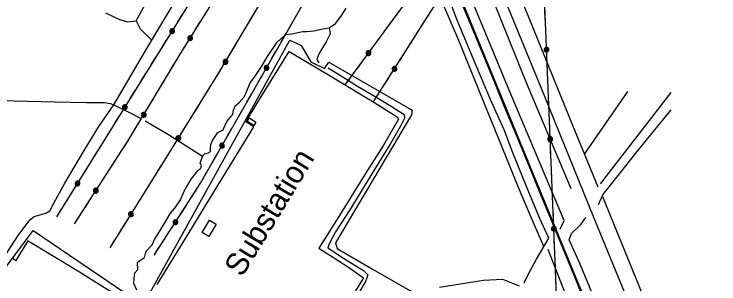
# Model space of a CAD drawing. Extents: x 3329332 to 3367211, y 631066 to 656469.
# Drawn here: x 3349570 to 3352194, y 646835 to 647841 of the extents above; entities that cross this region are included whole.
import ezdxf

# ---------------------------------------------------------------- set-up
doc = ezdxf.new("R2010")
doc.units = 0
for name, color, linetype in [('V-BLDG-OTLN', 7, 'Continuous'), ('V-RAIL-TRAK', 7, 'Continuous'), ('V-ROAD-CNTR', 7, 'Continuous'), ('V-SITE-OTLN', 7, 'Continuous'), ('V-SITE-OTLN-IDEN', 7, 'Continuous'), ('V-TOPO-SHOR', 7, 'Continuous'), ('V-UTIL-LINE', 7, 'Continuous')]:
    doc.layers.add(name, color=color, linetype=linetype)

msp = doc.modelspace()

# ---------------------------------------------------------------- linework, layer by layer
at = {"layer": 'V-BLDG-OTLN'}
for points in [[(3350446, 647453.9), (3350470.6, 647438.1), (3350462.4, 647425.2), (3350437.7, 647441)], [(3350270.7, 647026.4), (3350297.8, 647072.5), (3350322.7, 647057.8), (3350295.5, 647011.8)]]:
    msp.add_lwpolyline(points, close=True, dxfattribs=at)
at = {"layer": 'V-RAIL-TRAK'}
msp.add_lwpolyline([(3352215.7, 645501), (3352177.7, 645593.8), (3352134.5, 645699.9), (3352097.9, 645786.4), (3352047.7, 645910.9), (3352005.3, 646013.1), (3351968.6, 646103.9), (3351941.5, 646169), (3351911.9, 646239.3), (3351869.7, 646343.7), (3351833.6, 646431.2), (3351781.9, 646559.5), (3351742.7, 646653.5), (3351696.6, 646764.9), (3351658.6, 646857.6), (3351622.5, 646945.2), (3351576.7, 647056.8), (3351530.9, 647167.5), (3351496.1, 647253.4), (3351441.3, 647386.3), (3351395.5, 647495.7), (3351357.3, 647590.7), (3351307.5, 647711), (3351231, 647898.5)], dxfattribs=at)
at = {"layer": 'V-ROAD-CNTR'}
for points in [[(3350055.8, 651140.1), (3350440.1, 650230.7), (3350657.6, 649703.2), (3351013.6, 648831.3), (3351205.9, 648365.5), (3351409.9, 647864.4), (3351543.9, 647537.5), (3351727.1, 647084.5), (3351868.7, 646739.5), (3352018.3, 646380), (3352260.8, 645783.7), (3352611.2, 644939.6), (3352855.7, 644340.9), (3353071.6, 643816), (3353365, 643105.6), (3353609, 642507.1), (3353763.8, 642127.3), (3353961.4, 641646.4), (3354215.3, 641035.3)], [(3349932.6, 651050.5), (3350283.7, 650214.4), (3350591.5, 649465.9), (3350897.3, 648721.3), (3351095, 648236), (3351427.6, 647425.4), (3351649.7, 646885.6), (3351805.6, 646510.6), (3351997.4, 646041.9), (3352187.7, 645566), (3352363.9, 645133.8), (3352574.7, 644627.6), (3352794.9, 644090.5), (3353015.5, 643552.8), (3353189.8, 643129.1), (3353379.8, 642671), (3353592.3, 642161.2), (3353746.1, 641783.8), (3353947.8, 641281.9), (3354155.1, 640782.9)]]:
    msp.add_lwpolyline(points, dxfattribs=at)
at = {"layer": 'V-SITE-OTLN'}
for points in [[(3349479.4, 646817.1), (3349641.2, 647033.8), (3350051, 646756.3), (3350596.6, 647743.4), (3350638.9, 647724.4), (3350674.5, 647663), (3350725.9, 647637.8), (3350741.5, 647661.9), (3351052.3, 647483.4), (3351049, 647465.1), (3350767.3, 646988.5), (3350773, 646967.1), (3350907.1, 646888.5), (3351086.8, 646785.3)], [(3350103, 646832.9), (3350208.3, 647004.1), (3350314.8, 647179.2), (3350415.3, 647344.1), (3350463.2, 647421.1), (3350433.5, 647440), (3350504.5, 647557.5), (3350593.8, 647701.9), (3350734.2, 647619), (3350903.6, 647516.1), (3350996.6, 647458.1), (3351001.1, 647448.8), (3350945.4, 647351.8), (3350875.7, 647243.5), (3350785.8, 647095.7), (3350704.2, 646968), (3350811.4, 646899.4), (3350871.3, 646858.2), (3350785.5, 646719)], [(3349564.8, 646930.8), (3349577.5, 646922.6), (3349576.8, 646921.4), (3349578.5, 646921.9), (3349577.5, 646922.6), (3349622.9, 646995.5), (3349804.3, 646886.1), (3349980.6, 646776.1)], [(3351154.2, 646822.5), (3351317, 646848.5), (3351388.6, 646852.1), (3351450.3, 646827.3)]]:
    msp.add_lwpolyline(points, dxfattribs=at)
at = {"layer": 'V-TOPO-SHOR'}
for p, q in [((3351693.8, 647318.3), (3351854.9, 647552.4)), ((3351753.5, 647207.9), (3352016.4, 647548.5)), ((3351665.2, 646687), (3351558.4, 646963.1))]:
    msp.add_line(p, q, dxfattribs=at)
for points in [[(3351217.5, 648509.8), (3351221.9, 648450.3), (3351426.9, 647974.6), (3351648.9, 647426.6), (3351742.9, 647197.3)], [(3351177.5, 648316.3), (3351280, 648074.2), (3351476.5, 647585.7), (3351643, 647190.7)], [(3351602.9, 647039.7), (3351617.7, 647071.6), (3351412.8, 647558), (3351184.3, 648110.2), (3351109.6, 648286.4)], [(3351468.5, 646839.6), (3351484.3, 646870), (3351515.2, 646927.5), (3351560.4, 647005.2), (3351527.8, 647078.4), (3351486.6, 647177.2), (3351426.5, 647323.6), (3351394.7, 647410.1), (3351347.9, 647513.5), (3351292.6, 647643.8), (3351219.4, 647819.1), (3351133.6, 648046.5), (3351044.2, 648239.8), (3351051.6, 648260.1)], [(3351542.2, 646974), (3351499.8, 647071), (3351448.2, 647194.8), (3351386.8, 647344.4), (3351318.7, 647513.1), (3351265.4, 647644), (3351225.5, 647742.2), (3351171.4, 647870), (3351119.8, 647991.3), (3351118.3, 647995.5), (3351091.1, 648070.1)], [(3349277.4, 646985.7), (3349301.2, 647038.2), (3349339.1, 647136.4), (3349391.5, 647263.1), (3349412, 647310.6), (3349430.5, 647350.5), (3349435, 647355.5), (3349447.2, 647362.3), (3349466.7, 647384.3), (3349479.9, 647410.9), (3349502.8, 647449.4), (3349520.5, 647476.5), (3349515.8, 647504.7), (3349521.2, 647520.5), (3349570.8, 647517.8), (3349720.6, 647514.2), (3349839.8, 647511.6), (3349907.4, 647511.8), (3349927.7, 647507.7), (3349941.3, 647503.4), (3350064.5, 647713.1), (3350082.9, 647743.8), (3350157.5, 647868.4)], [(3349910, 647845.6), (3349963.1, 647821.2), (3349994.2, 647812.4), (3350024.3, 647816.4), (3350057.1, 647873.9)], [(3350027.1, 646811.7), (3350016.6, 646836.7), (3350016.9, 646856.5), (3350019.8, 646876.2), (3350031.5, 646888.8), (3350030, 646914.3), (3350037.7, 646920.6), (3350055.8, 646933.7), (3350059.8, 646948.3), (3350062.5, 646957.1), (3350083.9, 646981), (3350093.2, 647000), (3350107.6, 647024.6), (3350131.1, 647062.5), (3350152.8, 647098.5), (3350169, 647117.4), (3350189.3, 647148.9), (3350203.8, 647181.2), (3350229.4, 647225.4), (3350253.4, 647255.7), (3350263.8, 647265.1), (3350267.8, 647275.8), (3350262.9, 647286.8), (3350268.9, 647303.2), (3350272.2, 647310.8), (3350281.3, 647321.5), (3350292.8, 647323.9), (3350301.1, 647328.9), (3350302, 647340.3), (3350302.8, 647355), (3350308.1, 647367), (3350327.8, 647398.6), (3350338.7, 647404.8), (3350348.3, 647409.7), (3350357.6, 647431.2), (3350362.9, 647441.4), (3350379.8, 647462.1), (3350384.3, 647466.5), (3350386.4, 647479.2), (3350393.1, 647498.9), (3350408, 647512.1), (3350426.2, 647532.8), (3350437.4, 647558.1), (3350449.3, 647585.4), (3350465.6, 647605.5), (3350489.8, 647643.4), (3350513.4, 647683.2), (3350549.3, 647736.1), (3350573.2, 647757.4), (3350581, 647765), (3350604.6, 647767.8), (3350632.1, 647774.3), (3350645.5, 647776), (3350660.2, 647776.4), (3350685.7, 647778.6), (3350713.9, 647784.5), (3350743.3, 647789.8), (3350767.1, 647806.6), (3350789.9, 647836.9), (3350806.9, 647863.4)], [(3350024.3, 647816.4), (3350039.7, 647786.2), (3350082.9, 647743.8)], [(3350743.3, 647789.8), (3350747.4, 647767.4), (3350731.6, 647738.3), (3350712.6, 647704.8), (3350702.8, 647687.1), (3350697.4, 647671.3), (3350704.9, 647659.1)], [(3350739, 647640.7), (3350781.9, 647614.5), (3350848.9, 647572.6), (3350913.9, 647534), (3350973.3, 647497.3), (3351022.5, 647466.6), (3351023.6, 647453.2), (3351008.4, 647422.8), (3350970.4, 647356.5), (3350911.5, 647261.8), (3350819.8, 647111.5), (3350766.3, 647029.5), (3350742.6, 646984.6), (3350738.5, 646969.3), (3350795.9, 646931.4), (3350870.4, 646885), (3350886.8, 646869.4), (3350879.4, 646846.6), (3350849.2, 646793.5)], [(3349467.9, 646838.9), (3349504.4, 646891.9), (3349585.5, 647015.6), (3349628.5, 647074.2), (3349645.2, 647086), (3349670.8, 647093.3), (3349691.4, 647100.6), (3349703, 647108), (3349719.4, 647138.4), (3349758.8, 647211.1), (3349831.5, 647332.3), (3349885.2, 647421.4), (3349941.3, 647503.4), (3350004.6, 647471.1), (3350043.8, 647451.4)], [(3351745.1, 647131.4), (3351762.1, 647167.5), (3351889.3, 647329.3), (3352016.5, 647484.7)], [(3350058.3, 647443.5), (3350144.8, 647391.7), (3350272.2, 647310.8)], [(3351760, 647161.2), (3351924.4, 646757.6), (3351984.2, 646623.8)], [(3351918.4, 646540.8), (3351888.7, 646498.3), (3351871.8, 646489.7), (3351859, 646491.8), (3351842, 646506.7), (3351677.5, 646908.1), (3351637, 646999.4), (3351645.4, 647022.8), (3351679.4, 647056.9), (3351698.5, 647082.4)]]:
    msp.add_lwpolyline(points, dxfattribs=at)
at = {"layer": 'V-UTIL-LINE'}
for points in [[(3350803.2, 647577.3), (3351044.7, 647907.8), (3351429.3, 648520.6), (3352109.5, 649575.8), (3352428.9, 650260.2), (3352998.4, 651076.2), (3353488.1, 651828.6), (3353894.5, 652441.8), (3354282, 653038.9), (3354772.4, 653789.6), (3355571.2, 654368.9), (3355999.9, 654674.7)], [(3350907.4, 647512.6), (3351123.8, 647854.3), (3351520.9, 648463.4), (3352203.2, 649518), (3352530.5, 650189.6), (3353068.7, 651025.4), (3353558.4, 651771), (3353953.6, 652384.6), (3354349.4, 652988.5), (3354829.6, 653717.3), (3355620.1, 654289.6), (3356151.7, 654675)], [(3349927.8, 646969.9), (3350125, 647287), (3350329.1, 647615.8), (3350714.4, 648266.2), (3350899.5, 648464.2), (3351050, 648973.5), (3351196.9, 649209.5)], [(3350091.3, 646941.6), (3350264.4, 647210.4), (3350453.6, 647542.6), (3350647.9, 647882.2), (3350819.7, 648131.1), (3351174, 648692.6), (3351091.4, 648931.7), (3351265.3, 649161.5)], [(3349729.1, 647084.9), (3349905.3, 647369.1), (3350729, 648698.7)], [(3349795.7, 647059.1), (3349997.5, 647373.4), (3350188.4, 647691.7), (3350816, 648697.8)], [(3349401.1, 643637.6), (3351602, 646486.1), (3351521.7, 648457.8)], [(3350452.2, 647823.7), (3350469.6, 647852.9)], [(3351547.6, 647821.2), (3351546.2, 647855.2)], [(3350178.9, 647810.8), (3350196.8, 647839.7)], [(3350602.6, 647803), (3350619.5, 647832.5)], [(3350246.2, 647784.5), (3350264.2, 647813.3)], [(3350956.6, 647787.2), (3350976.7, 647814.7)], [(3351086.1, 647794.7), (3351104.3, 647823.4)], [(3350158.4, 647777.6), (3350155.5, 647777.5), (3350156.9, 647775.7), (3350159.7, 647775.9), (3350160.9, 647778.5), (3350158.1, 647780.4), (3350153.5, 647779.5), (3350153, 647775.2), (3350156.3, 647771.7), (3350160.8, 647772.5), (3350163.9, 647775.7), (3350163.3, 647780.5), (3350158.8, 647783.6), (3350150.7, 647782.4), (3350149.5, 647779.1), (3350149.6, 647775.6), (3350151.1, 647772.4), (3350153.6, 647770), (3350156.9, 647768.8), (3350160.4, 647768.9), (3350163.6, 647770.3), (3350166, 647772.9), (3350167.3, 647776.2), (3350167.1, 647779.7), (3350165.7, 647782.9), (3350163.1, 647785.3), (3350159.8, 647786.5), (3350156.3, 647786.4), (3350153.1, 647784.9), (3350150.7, 647782.4)], [(3350414.5, 647760), (3350431.9, 647789.3)], [(3351550.6, 647747.3), (3351549.2, 647781.3)], [(3350225.6, 647751.4), (3350222.7, 647751.2), (3350224.2, 647749.4), (3350226.9, 647749.6), (3350228.2, 647752.2), (3350225.4, 647754.2), (3350220.8, 647753.2), (3350220.2, 647749), (3350223.5, 647745.4), (3350228, 647746.2), (3350231.2, 647749.4), (3350230.5, 647754.2), (3350226, 647757.4), (3350218, 647756.1), (3350216.7, 647752.8), (3350216.8, 647749.3), (3350218.3, 647746.1), (3350220.8, 647743.7), (3350224.1, 647742.5), (3350227.6, 647742.6), (3350230.8, 647744), (3350233.2, 647746.6), (3350234.5, 647749.9), (3350234.4, 647753.4), (3350232.9, 647756.6), (3350230.4, 647759), (3350227.1, 647760.2), (3350223.6, 647760.1), (3350220.4, 647758.7), (3350218, 647756.1)], [(3350565.9, 647738.8), (3350582.8, 647768.3)], [(3350912.9, 647727.4), (3350933, 647754.9)], [(3351046.5, 647732.2), (3351064.7, 647760.9)], [(3350119.9, 647715.6), (3350137.8, 647744.5)], [(3350376.8, 647696.3), (3350394.1, 647725.6)], [(3350187, 647689.4), (3350188.4, 647691.7), (3350205, 647718.3)], [(3350529.1, 647674.5), (3350546, 647704.1)], [(3350889.9, 647696), (3350887.1, 647696), (3350888.3, 647694.1), (3350891.1, 647694.1), (3350892.5, 647696.6), (3350889.9, 647698.8), (3350885.3, 647698.2), (3350884.4, 647694), (3350887.4, 647690.2), (3350892, 647690.6), (3350895.3, 647693.6), (3350895, 647698.4), (3350890.8, 647701.9), (3350882.7, 647701.3), (3350881.2, 647698.1), (3350881, 647694.6), (3350882.3, 647691.3), (3350884.6, 647688.7), (3350887.8, 647687.2), (3350891.3, 647687.1), (3350894.6, 647688.3), (3350897.2, 647690.6), (3350898.7, 647693.8), (3350898.8, 647697.3), (3350897.6, 647700.6), (3350895.2, 647703.2), (3350892.1, 647704.7), (3350888.6, 647704.8), (3350885.3, 647703.6), (3350882.7, 647701.3)], [(3351007, 647669.7), (3351025.1, 647698.4)], [(3351552.2, 647708.4), (3351549.9, 647706.6), (3351552.1, 647705.9), (3351554.3, 647707.6), (3351553.8, 647710.5), (3351550.4, 647710.5), (3351547.2, 647707.2), (3351549.1, 647703.4), (3351553.8, 647702.3), (3351557.1, 647705.5), (3351557.9, 647709.9), (3351554.7, 647713.5), (3351549.2, 647713.6), (3351543.2, 647708), (3351544, 647704.6), (3351546.1, 647701.7), (3351549.1, 647699.9), (3351552.6, 647699.4), (3351556, 647700.2), (3351558.8, 647702.3), (3351560.7, 647705.3), (3351561.2, 647708.7), (3351560.4, 647712.1), (3351558.3, 647715), (3351555.3, 647716.8), (3351551.8, 647717.3), (3351548.4, 647716.5), (3351545.6, 647714.5), (3351543.8, 647711.5), (3351543.2, 647708)], [(3350081, 647652.7), (3350098.9, 647681.6)], [(3350356.9, 647662.8), (3350354.1, 647662.6), (3350355.5, 647660.8), (3350358.3, 647661), (3350359.5, 647663.7), (3350356.6, 647665.6), (3350352.1, 647664.5), (3350351.6, 647660.3), (3350355, 647656.8), (3350359.5, 647657.7), (3350362.5, 647661), (3350361.8, 647665.7), (3350357.2, 647668.8), (3350349.2, 647667.4), (3350348, 647664.1), (3350348.2, 647660.6), (3350349.7, 647657.4), (3350352.4, 647655), (3350355.7, 647653.9), (3350359.2, 647654.1), (3350362.3, 647655.6), (3350364.7, 647658.2), (3350365.9, 647661.5), (3350365.7, 647665), (3350364.1, 647668.2), (3350361.5, 647670.5), (3350358.2, 647671.7), (3350354.7, 647671.5), (3350351.5, 647670), (3350349.2, 647667.4)], [(3351555.2, 647635.4), (3351553.8, 647669.4)], [(3350148.9, 647625.9), (3350166.4, 647655.1)], [(3350509.8, 647640.7), (3350506.9, 647640.4), (3350508.4, 647638.7), (3350511.1, 647639), (3350512.3, 647641.7), (3350509.4, 647643.5), (3350504.9, 647642.4), (3350504.5, 647638.1), (3350507.9, 647634.7), (3350512.4, 647635.6), (3350515.4, 647638.9), (3350514.6, 647643.7), (3350509.9, 647646.7), (3350501.9, 647645.2), (3350500.8, 647641.8), (3350501.1, 647638.3), (3350502.6, 647635.2), (3350505.3, 647632.9), (3350508.6, 647631.8), (3350512.1, 647632), (3350515.3, 647633.6), (3350517.6, 647636.2), (3350518.7, 647639.6), (3350518.4, 647643.1), (3350516.9, 647646.2), (3350514.2, 647648.5), (3350510.9, 647649.6), (3350507.4, 647649.4), (3350504.2, 647647.8), (3350501.9, 647645.2)], [(3350846.9, 647637), (3350866.9, 647664.5)], [(3350986.1, 647636.7), (3350983.2, 647636.6), (3350984.6, 647634.8), (3350987.4, 647635), (3350988.6, 647637.6), (3350985.9, 647639.5), (3350981.3, 647638.6), (3350980.7, 647634.4), (3350984, 647630.8), (3350988.5, 647631.6), (3350991.6, 647634.7), (3350991, 647639.5), (3350986.5, 647642.7), (3350978.5, 647641.6), (3350977.2, 647638.3), (3350977.3, 647634.8), (3350978.7, 647631.6), (3350981.3, 647629.1), (3350984.5, 647627.9), (3350988.1, 647628), (3350991.3, 647629.4), (3350993.7, 647631.9), (3350995, 647635.2), (3350994.9, 647638.7), (3350993.4, 647641.9), (3350990.9, 647644.3), (3350987.6, 647645.6), (3350984.1, 647645.5), (3350980.9, 647644.1), (3350978.5, 647641.6)], [(3350042, 647589.8), (3350059.9, 647618.7)], [(3350319.4, 647600.2), (3350329.1, 647615.8), (3350337.1, 647629.2)], [(3350110.9, 647562.5), (3350128.4, 647591.6)], [(3350473.5, 647577.3), (3350490.4, 647606.8)], [(3350803.2, 647577.3), (3350823.3, 647604.7)], [(3350947, 647575.1), (3350965.2, 647603.8)], [(3351558.2, 647561.5), (3351556.8, 647595.4)], [(3350280.4, 647537.3), (3350298.3, 647566.2)], [(3350003, 647526.9), (3350020.9, 647555.8)], [(3350436.8, 647513.1), (3350453.6, 647542.6), (3350453.6, 647542.6)], [(3350907.4, 647512.6), (3350925.6, 647541.3)], [(3350072.8, 647499), (3350090.3, 647528.2)], [(3351561.2, 647487.5), (3351559.8, 647521.5)], [(3349982.5, 647493.7), (3349979.6, 647493.6), (3349981, 647491.7), (3349983.8, 647491.9), (3349985, 647494.6), (3349982.2, 647496.5), (3349977.6, 647495.6), (3349977.1, 647491.3), (3349980.4, 647487.7), (3349984.9, 647488.6), (3349988, 647491.8), (3349987.4, 647496.6), (3349982.9, 647499.7), (3349974.8, 647498.5), (3349973.6, 647495.2), (3349973.7, 647491.7), (3349975.2, 647488.5), (3349977.7, 647486.1), (3349981, 647484.8), (3349984.5, 647485), (3349987.7, 647486.4), (3349990.1, 647489), (3349991.4, 647492.3), (3349991.2, 647495.8), (3349989.8, 647499), (3349987.2, 647501.4), (3349983.9, 647502.6), (3349980.4, 647502.5), (3349977.2, 647501), (3349974.8, 647498.5)], [(3350241.4, 647474.4), (3350259.3, 647503.3)], [(3349944, 647431.7), (3349961.9, 647460.6)], [(3350052.8, 647465.6), (3350049.9, 647465.4), (3350051.3, 647463.6), (3350054.1, 647463.8), (3350055.3, 647466.5), (3350052.5, 647468.4), (3350047.9, 647467.3), (3350047.4, 647463.1), (3350050.8, 647459.6), (3350055.3, 647460.5), (3350058.3, 647463.7), (3350057.6, 647468.5), (3350053.1, 647471.6), (3350045, 647470.2), (3350043.9, 647466.9), (3350044, 647463.4), (3350045.5, 647460.2), (3350048.1, 647457.9), (3350051.4, 647456.7), (3350054.9, 647456.8), (3350058.1, 647458.3), (3350060.5, 647460.9), (3350061.7, 647464.3), (3350061.5, 647467.8), (3350060, 647470.9), (3350057.4, 647473.3), (3350054.1, 647474.5), (3350050.6, 647474.3), (3350047.4, 647472.8), (3350045, 647470.2)], [(3350400.2, 647448.8), (3350417, 647478.3)], [(3350015.2, 647403), (3350032.7, 647432.1)], [(3350202.3, 647411.6), (3350220.3, 647440.4)], [(3351564.2, 647413.6), (3351562.8, 647447.6)], [(3350363.6, 647384.5), (3350380.4, 647414)], [(3349905.1, 647368.8), (3349905.3, 647369.1), (3349923, 647397.7)], [(3350181.8, 647378.4), (3350178.9, 647378.3), (3350180.3, 647376.4), (3350183.1, 647376.7), (3350184.3, 647379.3), (3350181.5, 647381.2), (3350176.9, 647380.3), (3350176.4, 647376), (3350179.7, 647372.5), (3350184.2, 647373.3), (3350187.3, 647376.5), (3350186.7, 647381.3), (3350182.2, 647384.4), (3350174.1, 647383.2), (3350172.9, 647379.9), (3350173, 647376.4), (3350174.5, 647373.2), (3350177, 647370.8), (3350180.3, 647369.5), (3350183.8, 647369.7), (3350187, 647371.1), (3350189.4, 647373.7), (3350190.6, 647377), (3350190.5, 647380.5), (3350189.1, 647383.7), (3350186.5, 647386.1), (3350183.2, 647387.3), (3350179.7, 647387.2), (3350176.5, 647385.7), (3350174.1, 647383.2)], [(3351565.8, 647374.6), (3351563.5, 647372.9), (3351565.7, 647372.2), (3351567.9, 647373.9), (3351567.4, 647376.8), (3351564, 647376.8), (3351560.8, 647373.4), (3351562.7, 647369.6), (3351567.4, 647368.5), (3351570.7, 647371.7), (3351571.5, 647376.1), (3351568.3, 647379.7), (3351562.8, 647379.8), (3351556.8, 647374.3), (3351557.6, 647370.9), (3351559.7, 647368), (3351562.7, 647366.2), (3351566.2, 647365.6), (3351569.6, 647366.5), (3351572.4, 647368.5), (3351574.3, 647371.5), (3351574.8, 647375), (3351574, 647378.4), (3351571.9, 647381.3), (3351568.9, 647383.1), (3351565.4, 647383.6), (3351562, 647382.8), (3351559.2, 647380.7), (3351557.4, 647377.7), (3351556.8, 647374.3)], [(3349976.1, 647340.2), (3349994.5, 647368.8)], [(3350344.3, 647350.6), (3350341.4, 647350.3), (3350342.9, 647348.5), (3350345.6, 647348.9), (3350346.8, 647351.5), (3350343.9, 647353.4), (3350339.4, 647352.2), (3350339, 647348), (3350342.4, 647344.5), (3350346.9, 647345.5), (3350349.9, 647348.8), (3350349.1, 647353.6), (3350344.4, 647356.6), (3350336.4, 647355), (3350335.3, 647351.7), (3350335.6, 647348.2), (3350337.1, 647345.1), (3350339.8, 647342.8), (3350343.1, 647341.6), (3350346.6, 647341.9), (3350349.8, 647343.5), (3350352.1, 647346.1), (3350353.2, 647349.5), (3350352.9, 647353), (3350351.4, 647356.1), (3350348.7, 647358.4), (3350345.4, 647359.5), (3350341.9, 647359.3), (3350338.7, 647357.7), (3350336.4, 647355)], [(3349866.1, 647305.9), (3349884, 647334.8)], [(3350143.3, 647316.4), (3350161.2, 647345.3)], [(3351568.8, 647301.7), (3351567.4, 647335.6)], [(3349936.1, 647277.9), (3349954.5, 647306.5)], [(3350308.1, 647287.1), (3350325, 647316.7)], [(3350104.2, 647253.6), (3350122.2, 647282.4)], [(3349827.1, 647243), (3349845, 647271.9)], [(3350271.5, 647222.8), (3350288.3, 647252.4)], [(3351571.8, 647227.7), (3351570.4, 647261.7)], [(3349896.2, 647215.6), (3349914.5, 647244.2)], [(3349806.5, 647209.8), (3349803.7, 647209.7), (3349805.1, 647207.8), (3349807.8, 647208), (3349809.1, 647210.7), (3349806.3, 647212.6), (3349801.7, 647211.7), (3349801.2, 647207.4), (3349804.5, 647203.8), (3349809, 647204.7), (3349812.1, 647207.9), (3349811.4, 647212.6), (3349806.9, 647215.8), (3349798.9, 647214.6), (3349797.7, 647211.3), (3349797.8, 647207.8), (3349799.2, 647204.6), (3349801.8, 647202.2), (3349805.1, 647200.9), (3349808.6, 647201.1), (3349811.8, 647202.5), (3349814.2, 647205.1), (3349815.4, 647208.4), (3349815.3, 647211.9), (3349813.8, 647215.1), (3349811.3, 647217.5), (3349808, 647218.7), (3349804.5, 647218.6), (3349801.3, 647217.1), (3349798.9, 647214.6)], [(3350065.1, 647190.7), (3350083.1, 647219.6)], [(3349768.1, 647147.8), (3349786, 647176.7)], [(3349875.1, 647182.8), (3349872.2, 647182.7), (3349873.6, 647180.8), (3349876.4, 647181), (3349877.7, 647183.6), (3349874.9, 647185.6), (3349870.3, 647184.7), (3349869.7, 647180.5), (3349872.9, 647176.9), (3349877.4, 647177.6), (3349880.6, 647180.8), (3349880, 647185.6), (3349875.6, 647188.8), (3349867.5, 647187.7), (3349866.2, 647184.4), (3349866.3, 647180.9), (3349867.7, 647177.7), (3349870.2, 647175.2), (3349873.5, 647173.9), (3349877, 647174), (3349880.2, 647175.4), (3349882.7, 647177.9), (3349883.9, 647181.2), (3349883.9, 647184.7), (3349882.5, 647187.9), (3349879.9, 647190.4), (3349876.7, 647191.7), (3349873.2, 647191.6), (3349869.9, 647190.2), (3349867.5, 647187.7)], [(3350232.1, 647160.2), (3350250.5, 647188.8)], [(3351574.8, 647153.8), (3351573.4, 647187.8)], [(3349835.6, 647121.4), (3349854, 647150)], [(3350026, 647127.9), (3350044, 647156.8)], [(3350192, 647098), (3350210.5, 647126.6)], [(3349729.1, 647084.9), (3349747, 647113.8)], [(3350005.4, 647094.8), (3350002.6, 647094.6), (3350004, 647092.8), (3350006.7, 647093), (3350008, 647095.6), (3350005.2, 647097.6), (3350000.6, 647096.6), (3350000.1, 647092.4), (3350003.4, 647088.8), (3350007.9, 647089.6), (3350011, 647092.8), (3350010.3, 647097.6), (3350005.8, 647100.8), (3349997.8, 647099.5), (3349996.6, 647096.2), (3349996.7, 647092.7), (3349998.1, 647089.5), (3350000.7, 647087.1), (3350004, 647085.9), (3350007.5, 647086), (3350010.7, 647087.5), (3350013.1, 647090), (3350014.3, 647093.3), (3350014.2, 647096.8), (3350012.7, 647100), (3350010.2, 647102.4), (3350006.9, 647103.6), (3350003.4, 647103.5), (3350000.2, 647102.1), (3349997.8, 647099.5)], [(3351577.8, 647079.9), (3351576.4, 647113.8)], [(3349795.7, 647059.1), (3349814, 647087.7)], [(3350170.9, 647065.2), (3350168.1, 647065.1), (3350169.4, 647063.3), (3350172.2, 647063.4), (3350173.5, 647066), (3350170.7, 647068), (3350166.1, 647067.1), (3350165.5, 647062.9), (3350168.8, 647059.3), (3350173.3, 647060), (3350176.5, 647063.2), (3350175.9, 647068), (3350171.4, 647071.2), (3350163.4, 647070.1), (3350162.1, 647066.8), (3350162.1, 647063.3), (3350163.5, 647060.1), (3350166.1, 647057.7), (3350169.3, 647056.4), (3350172.8, 647056.4), (3350176.1, 647057.8), (3350178.5, 647060.3), (3350179.8, 647063.6), (3350179.7, 647067.1), (3350178.3, 647070.3), (3350175.8, 647072.8), (3350172.5, 647074.1), (3350169, 647074), (3350165.8, 647072.6), (3350163.4, 647070.1)], [(3349966.9, 647032.8), (3349984.8, 647061.7)], [(3351579.4, 647040.9), (3351577.1, 647039.2), (3351579.3, 647038.5), (3351581.5, 647040.2), (3351581, 647043.1), (3351577.6, 647043.1), (3351574.4, 647039.7), (3351576.3, 647035.9), (3351581, 647034.8), (3351584.3, 647038), (3351585.1, 647042.4), (3351581.9, 647046), (3351576.4, 647046.1), (3351570.4, 647040.5), (3351571.2, 647037.1), (3351573.3, 647034.3), (3351576.3, 647032.5), (3351579.8, 647031.9), (3351583.2, 647032.7), (3351586, 647034.8), (3351587.9, 647037.8), (3351588.4, 647041.3), (3351587.6, 647044.7), (3351585.5, 647047.5), (3351582.5, 647049.4), (3351579, 647049.9), (3351575.6, 647049.1), (3351572.8, 647047), (3351571, 647044), (3351570.4, 647040.5)], [(3350131.4, 647003.8), (3350149.8, 647032.4)], [(3349927.8, 646969.9), (3349945.7, 646998.8)], [(3351582.4, 646967.9), (3351581, 647001.9)], [(3350091.3, 646941.6), (3350109.7, 646970.2)], [(3351585.4, 646894), (3351584, 646928)], [(3351588.4, 646820.1), (3351587, 646854)]]:
    msp.add_lwpolyline(points, dxfattribs=at)

# ---------------------------------------------------------------- texts
at = {"layer": 'V-SITE-OTLN-IDEN'}
msp.add_text('Substation', height=83, rotation=58.6994, dxfattribs=at).set_placement((3350418.6, 646857))

doc.saveas('drawing.dxf')
